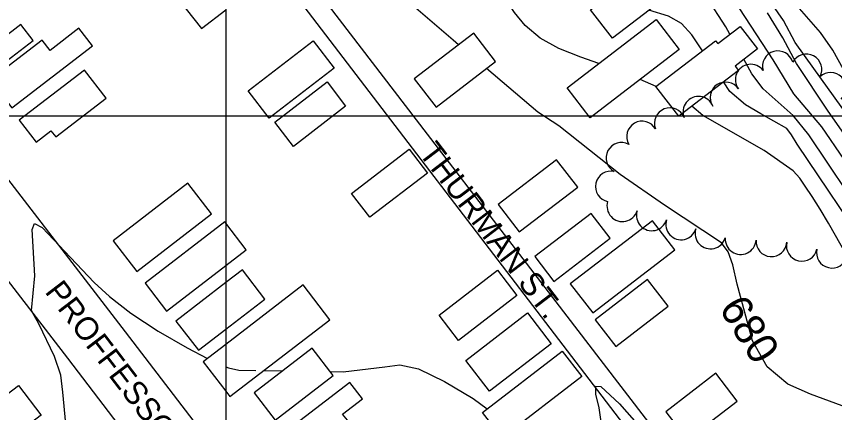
# Model space of a CAD drawing. Extents: x 79600 to 91800, y 75600 to 84400.
# Drawn here: x 88864 to 89395, y 81808 to 82065 of the extents above; entities that cross this region are included whole.
import ezdxf

# ---------------------------------------------------------------- set-up
doc = ezdxf.new("R2010")
doc.units = 0
for name, color, linetype in [('084-090$0$BLDG', 7, 'Continuous'), ('084-090$0$GRID', 7, 'Continuous'), ('084-090$0$INDEX', 7, 'Continuous'), ('084-090$0$INDXLBL', 7, 'Continuous'), ('084-090$0$INTER', 7, 'Continuous'), ('084-090$0$ROAD', 7, 'Continuous'), ('084-090$0$ROAD-NAME', 7, 'Continuous'), ('084-090$0$TREES', 7, 'Continuous')]:
    doc.layers.add(name, color=color, linetype=linetype)

msp = doc.modelspace()

# ---------------------------------------------------------------- linework, layer by layer
at = {"layer": '084-090$0$BLDG'}
for p, q in [((89013.19, 81913.32), (89000, 81930.46)), ((89000, 81903.17), (89013.19, 81913.32)), ((89000, 81861.77), (89025.36, 81881.29))]:
    msp.add_line(p, q, dxfattribs=at)
for points in [[(89250.71, 82050.61), (89236.54, 82069.03), (89276.89, 82100.09), (89291.07, 82081.67)], [(88874.88, 82049.16), (88866.95, 82059.46), (88833.09, 82033.4), (88841.02, 82023.1)], [(89236.41, 81998.94), (89221.47, 82018.34), (89279.17, 82062.75), (89294.11, 82043.35)], [(89330.27, 82032.57), (89332.44, 82029.75), (89293.73, 81999.96), (89278.93, 82019.18), (89317.68, 82049.01), (89319.14, 82047.12), (89333.6, 82058.24), (89344.77, 82043.73)], [(88913.42, 82045.57), (88904.6, 82057.03), (88885.91, 82042.64), (88880.73, 82049.36), (88847.16, 82023.52), (88861.16, 82005.34)], [(89174.97, 82035.53), (89160.79, 82053.95), (89122.13, 82024.2), (89136.31, 82005.77)], [(89028.08, 81998.73), (89014.4, 82016.52), (89056.52, 82048.94), (89070.21, 82031.15)], [(88886.55, 81990.44), (88889.6, 81986.49), (88922.32, 82011.68), (88908.26, 82029.95), (88865.99, 81997.42), (88877.01, 81983.1)], [(89043.82, 81980.42), (89031.73, 81996.12), (89065.61, 82022.19), (89077.7, 82006.49)], [(89093.45, 81934.35), (89081.5, 81949.87), (89118.84, 81978.61), (89130.79, 81963.09)], [(89228.24, 81953.97), (89214.57, 81971.73), (89176.69, 81942.58), (89190.36, 81924.82)], [(88990.72, 81936.62), (88975.39, 81956.54), (88926.83, 81919.16), (88942.16, 81899.25)], [(89249.25, 81920.87), (89236.89, 81936.93), (89200.37, 81908.82), (89212.73, 81892.76)], [(89291.17, 81913.28), (89276.66, 81932.13), (89223.42, 81891.16), (89237.94, 81872.3)], [(89150.98, 81854.4), (89138.36, 81870.8), (89176.22, 81899.94), (89188.84, 81883.54)], [(89286.83, 81876.63), (89273.45, 81894.01), (89239.51, 81867.89), (89252.89, 81850.5)], [(89171.09, 81821.46), (89155.66, 81841.51), (89195.6, 81872.25), (89211.03, 81852.2)], [(89069.6, 81831.67), (89055.99, 81849.35), (89018.36, 81820.38), (89031.96, 81802.7)], [(89179.15, 81791.31), (89166.51, 81807.73), (89218.16, 81847.48), (89230.8, 81831.06)], [(89331.77, 81815.11), (89317.89, 81833.14), (89285.39, 81808.12), (89299.27, 81790.09)], [(88879.87, 81806.1), (88880.31, 81806.1), (88845.12, 81779.32), (88830.47, 81798.56), (88865.38, 81825.13)], [(89045.02, 81774.19), (89050.67, 81766.86), (89078.01, 81787.9), (89071.18, 81796.78), (89078.82, 81802.66), (89075.75, 81806.65), (89088.59, 81816.53), (89080.37, 81827.21), (89029.32, 81787.92), (89041.8, 81771.71)]]:
    msp.add_lwpolyline(points, close=True, dxfattribs=at)
for points in [[(88969.3, 82076.04), (88984.08, 82056.84), (89000, 82069.1)], [(89000, 81930.46), (88999.31, 81931.35), (88947.6, 81891.54), (88961.48, 81873.52), (89000, 81903.17)], [(89025.36, 81881.29), (89010.74, 81900.29), (89000, 81892.02)], [(89000, 81892.02), (88967.52, 81867.02), (88982.14, 81848.03), (89000, 81861.77)], [(89067.38, 81867.9), (89050.05, 81890.42), (89000, 81851.89)], [(89000, 81821.57), (89002.67, 81818.1), (89067.38, 81867.9)], [(89000, 81851.89), (88985.34, 81840.61), (89000, 81821.57)]]:
    msp.add_lwpolyline(points, dxfattribs=at)
at = {"layer": '084-090$0$GRID'}
for p, q in [((89000, 84000), (89000, 80000)), ((90000, 82000), (85000, 82000))]:
    msp.add_line(p, q, dxfattribs=at)
at = {"layer": '084-090$0$INDEX'}
msp.add_line((89024.43, 81834.85), (89036.93, 81834.68), dxfattribs=at)
for points in [[(89150.98, 82046.4), (89147.45, 82049.4), (89115.7, 82076.87), (89107.37, 82083.43), (89101.71, 82085.81), (89091.62, 82082.65), (89085.27, 82081.13), (89075.4, 82082.45)], [(89435.81, 81938.67), (89390.65, 82003.35), (89370.25, 82034.19), (89361.25, 82050.76), (89351.33, 82067.05)], [(89399.85, 81811.88), (89379.18, 81819.53), (89364.48, 81826.09), (89351.09, 81837.24), (89341.64, 81854.07), (89331.76, 81890.99), (89328.83, 81903.57), (89325.77, 81911.93), (89321.6, 81917.86), (89284.44, 81942.22), (89255.67, 81962.23), (89216.02, 81993.8), (89202.26, 82002.71), (89169.07, 82030.98)], [(88905.09, 81774.58), (88904.62, 81776.96), (88896.21, 81800.3), (88894.34, 81820.85), (88892.86, 81831.81), (88888.81, 81843.99), (88878.56, 81865.17), (88875.67, 81870.58), (88873.88, 81873.95), (88876.04, 81896.41), (88874.37, 81926.41), (88875.78, 81930.37), (88880.73, 81927.74), (88899.15, 81908.23), (88914.52, 81892.04), (88924.47, 81882.95), (88938.33, 81872.22), (88956.12, 81860.54), (88974.89, 81849.54), (88988.01, 81842.66)], [(89000, 81837.29), (89001.6, 81836.62), (89008.4, 81835.06), (89019.41, 81834.92)], [(89067.6, 81834.26), (89076.08, 81834.15), (89103.11, 81837.37), (89112.88, 81838.54), (89124.97, 81835.93), (89141.88, 81827.83), (89160.44, 81816.81), (89169.59, 81810.09)], [(89186.98, 81797.33), (89192.28, 81793.44), (89197.39, 81790.28), (89208.88, 81788.71), (89232.01, 81780.88), (89239.17, 81780.31), (89243.42, 81783.87), (89244.91, 81790.93), (89242.07, 81810.59), (89240.08, 81819.56), (89240.02, 81824.76), (89243.16, 81824.51), (89255.33, 81813.18), (89268.08, 81798.68), (89278.12, 81787.72), (89285.17, 81781.58), (89304.26, 81773.7), (89313.46, 81769.74), (89323.58, 81762.99), (89327.67, 81758.95)]]:
    msp.add_lwpolyline(points, dxfattribs=at)
at = {"layer": '084-090$0$INTER'}
msp.add_line((89279.07, 82019.29), (89268.78, 82023.86), dxfattribs=at)
for points in [[(89531.34, 81838.45), (89461.16, 81935.95), (89433.54, 81973.88), (89420.23, 81993.5), (89400.61, 82030.32), (89393.74, 82042.81), (89385.8, 82054.22), (89328.12, 82120.38), (89269.98, 82188.22), (89174.77, 82306.99), (89165.1, 82319.45), (89164.18, 82323.13), (89128.27, 82369.88), (89113.16, 82388.37), (89104.52, 82398.07), (89101.14, 82400.86), (89100.2, 82400.03), (89099.25, 82403.53), (89097.11, 82405.71), (89090.89, 82405.88), (89079.75, 82410.63)], [(89241.95, 82034.11), (89230.21, 82038.4), (89215.95, 82044), (89203.83, 82050.6), (89194.19, 82058.77), (89187.12, 82067.23), (89182.63, 82074.21), (89180.56, 82078.77), (89179.27, 82103.91), (89177.68, 82120.62)], [(89461.18, 81919.9), (89381.41, 82030.85), (89369.37, 82047.82), (89361.83, 82062.07), (89349.86, 82079.33)], [(89326.97, 82053.14), (89324.33, 82057.9), (89311.98, 82077.28)], [(89429.99, 81929.39), (89386.52, 81992.99), (89368.34, 82014.6), (89355.06, 82036.49), (89329.76, 82075.31)], [(89309.15, 82042.44), (89302.24, 82052.72), (89295.62, 82060.06), (89287.06, 82064.87), (89274.45, 82068.88)], [(89505.8, 81818.8), (89504.36, 81821.11), (89481.8, 81851.89), (89433.93, 81907.73), (89415.56, 81932.02), (89378.15, 81987.86), (89368.03, 82000.54), (89348.51, 82017.84), (89341.17, 82027.5), (89335.94, 82036.94)], [(89499.49, 81813.94), (89479.02, 81842.18), (89468.03, 81856.35), (89437.32, 81889.61), (89418.36, 81910.82), (89370.6, 81981.87), (89366.82, 81987.84), (89363.81, 81991.91), (89346.95, 82001.62), (89337.05, 82007.37), (89326.85, 82016.1), (89322.71, 82022.26)], [(89448.68, 81847.23), (89446.08, 81852.25), (89437.88, 81864.92), (89413.35, 81894.26), (89406.43, 81903.08), (89390.81, 81930.65), (89385.51, 81939.61), (89380.28, 81947.79), (89375.79, 81954.59), (89372.24, 81959.77), (89367.94, 81964.45), (89349.16, 81977.65), (89309.42, 82000.46), (89302.22, 82006.5)]]:
    msp.add_lwpolyline(points, dxfattribs=at)
at = {"layer": '084-090$0$ROAD'}
for points in [[(89000, 81774.99), (88934.91, 81859.95), (88830.26, 81995.87), (88700.78, 82166.11), (88698.44, 82170.64), (88697.55, 82175), (88697.61, 82178.53), (88700.22, 82180.9), (88703.14, 82182.94), (88829.31, 82281), (88855.1, 82300.74), (88857.53, 82302.25), (88860.5, 82303.48), (88862.97, 82303.98), (88865.2, 82303.73), (88867.91, 82303.48), (88871.36, 82302.4), (88873.59, 82300.75), (88880.07, 82294.54)], [(89402.76, 81633.85), (89242.89, 81842.36), (89066.48, 82072.03), (89000, 82159.61)], [(88640.66, 82136.07), (88648.63, 82142.05), (88650.9, 82143.46), (88652.69, 82144.39), (88656.08, 82145.46), (88659.46, 82145.57), (88663.14, 82144.54), (88667.91, 82141.73), (88672.5, 82137.16), (88737.45, 82050.11), (88897.34, 81842.88), (89000, 81708.08)], [(89000, 82137.55), (89274.78, 81777.87), (89498.14, 81490.69), (89500, 81486.97), (89500.03, 81479.09), (89498.88, 81477.02), (89497.09, 81475.92), (89491.14, 81475.7), (89244.62, 81467.85), (89239.49, 81468.42), (89235.98, 81469.92), (89232.01, 81472.88), (89227.75, 81477.93), (89189.04, 81528.23), (89000, 81774.99)]]:
    msp.add_lwpolyline(points, dxfattribs=at)
at = {"layer": '084-090$0$TREES'}
for centre, radius, start, end in [((89358.11, 82032.38), 10, 15.6697, 195.6697), ((89376.54, 82030.34), 10, 331.676, 151.676), ((89340.49, 82023.67), 10, 36.9362, 216.9362), ((89392.26, 82018.37), 10, 313.7866, 133.7866), ((89324.16, 82012.13), 10, 33.5761, 213.5761), ((89306.57, 82002.83), 10, 22.1218, 202.1218), ((89288, 81995.41), 10, 21.4372, 201.4372), ((89270.04, 81986.74), 10, 30.1268, 210.1268), ((89256.67, 81972.91), 10, 61.8087, 241.8087), ((89249.8, 81954.32), 10, 77.631, 257.631), ((89257.21, 81941.59), 10, 162.732, 342.732), ((89276.31, 81935.65), 10, 162.732, 342.732), ((89295.35, 81929.73), 9.94, 162.732, 342.732), ((89314.4, 81923.87), 10, 163.0905, 343.0905), ((89333.94, 81920.24), 10, 175.8655, 355.8655), ((89353.89, 81918.82), 10, 175.9438, 355.9438), ((89373.62, 81915.88), 10, 167.1473, 347.1473), ((89393.12, 81911.43), 10, 167.0945, 347.0945)]:
    msp.add_arc(centre, radius, start, end, dxfattribs=at)

# ---------------------------------------------------------------- texts
at = {"layer": '084-090$0$INDXLBL'}
msp.add_text('680', height=20, rotation=302.2859, dxfattribs=at).set_placement((89319.41, 81875.28))
at = {"layer": '084-090$0$ROAD-NAME'}
for s, p in [('THURMAN ST.', (89124.63, 81975.96)), ('PROFFESSOR ST.', (88882.09, 81885.94))]:
    msp.add_text(s, height=15, rotation=307.3931, dxfattribs=at).set_placement(p)

doc.saveas('drawing.dxf')
